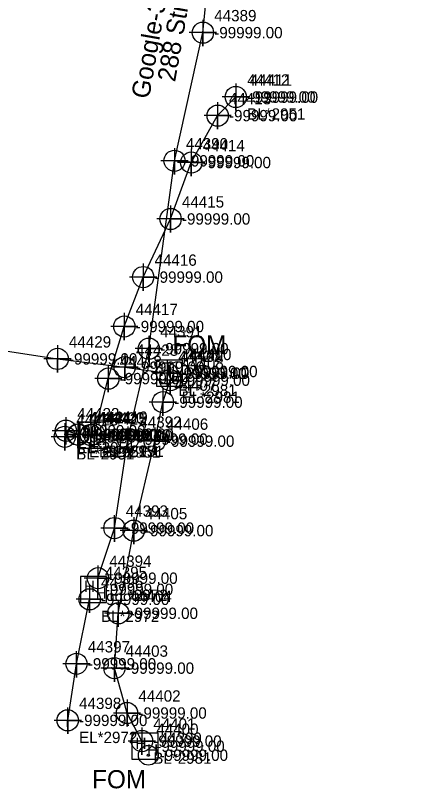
# Model space of a CAD drawing. Extents: x 2083698 to 2094313, y 743246 to 752873.
# Drawn here: x 2086849.9 to 2086941.6, y 747090.4 to 747260.7 of the extents above; entities that cross this region are included whole.
import ezdxf

# ---------------------------------------------------------------- set-up
doc = ezdxf.new("R2010")
doc.units = 0
for name, color, linetype in [('COGO Default Parcel', 7, 'Continuous'), ('COGO Default Spiral', 7, 'Continuous'), ('Default Symbol CELL', 7, 'Continuous'), ('Default Symbol Cogo Number', 7, 'Continuous'), ('Exist Other Culture Fence Line', 7, 'Continuous'), ('Exist Property Corner CELL', 7, 'Continuous'), ('Exist Property Corner Cogo Comment', 7, 'Continuous'), ('Exist Property Deed Book Text', 7, 'Continuous'), ('Exist Property Iron Pin CELL', 7, 'Continuous'), ('Exist Property Iron Pin Cogo Elevation', 7, 'Continuous'), ('Exist Property Iron Pin Cogo Number', 7, 'Continuous'), ('Exist Property Iron Pin Leader', 7, 'Continuous'), ('Exist Property Iron Pin Text', 7, 'Continuous'), ('Exist Property Line Leader', 7, 'Continuous'), ('Exist Property Monument Leader', 7, 'Continuous'), ('Exist Property Monument Text', 7, 'Continuous'), ('Exist Property Owner Text', 7, 'Continuous'), ('Exist Right of Way Line Leader', 7, 'Continuous'), ('Exist Right of Way Line Text', 7, 'Continuous'), ('Exist Utilities Other Located Object CELL', 7, 'Continuous'), ('Exist Utilities Other Located Object Text', 7, 'Continuous'), ('Exist Utilities Power Joint Use Telephone Cogo Elevation', 7, 'Continuous'), ('Exist Utilities Power Joint Use Telephone Cogo Number', 7, 'Continuous'), ('Exist Utilities Power UG Cable SUE LOS B', 7, 'Continuous'), ('Exist Utilities Telephone UG Conduit SUE LOS B', 7, 'Continuous'), ('Exist Utilities Telephone UG Conduit SUE LOS B Text', 7, 'Continuous'), ('Exist Utilities TV UG Cable SUE LOS B', 7, 'Continuous'), ('Scratch_Level_0', 7, 'Continuous'), ('Scratch_Level_2', 7, 'Continuous'), ('Scratch_Level_3', 7, 'Continuous'), ('Scratch_Level_5', 7, 'Continuous')]:
    doc.layers.add(name, color=color, linetype=linetype)

msp = doc.modelspace()

# ---------------------------------------------------------------- linework, layer by layer
at = {"layer": 'COGO Default Spiral'}
msp.add_line((2086867.01, 747168.1), (2086867.01, 747168.1), dxfattribs=at)
msp.add_lwpolyline([(2086864.06, 747165.37), (2086869.81, 747165.37), (2086869.81, 747171.12), (2086864.06, 747171.12), (2086864.06, 747165.37)], dxfattribs=at)
at = {"layer": 'Exist Property Deed Book Text'}
for p, q in [((2086883.84, 747181.94), (2086883.84, 747181.94)), ((2086878.43, 747099.75), (2086878.43, 747099.75))]:
    msp.add_line(p, q, dxfattribs=at)
for points in [[(2086880.97, 747179.06), (2086886.72, 747179.06), (2086886.72, 747184.81), (2086880.97, 747184.81), (2086880.97, 747179.06)], [(2086875.55, 747096.88), (2086881.3, 747096.88), (2086881.3, 747102.63), (2086875.55, 747102.63), (2086875.55, 747096.88)]]:
    msp.add_lwpolyline(points, dxfattribs=at)
at = {"layer": 'Exist Property Iron Pin CELL'}
for p, q in [((2086864.23, 747137.16), (2086864.23, 747131.43)), ((2086869.95, 747137.16), (2086864.23, 747137.16)), ((2086869.95, 747131.43), (2086869.95, 747137.16)), ((2086867.09, 747134.3), (2086867.09, 747134.3)), ((2086864.23, 747131.43), (2086869.95, 747131.43))]:
    msp.add_line(p, q, dxfattribs=at)
at = {"layer": 'Exist Property Iron Pin Text'}
for points in [[(2086898.44, 747245.77), (2086898.44, 747239.77), (2086898.44, 747242.77), (2086901.44, 747242.77), (2086895.44, 747242.77)], [(2086894.44, 747241.66), (2086894.44, 747235.66), (2086894.44, 747238.66), (2086897.44, 747238.66), (2086891.44, 747238.66)], [(2086888.63, 747231.33), (2086888.63, 747225.33), (2086888.63, 747228.33), (2086891.63, 747228.33), (2086885.63, 747228.33)], [(2086884.07, 747218.9), (2086884.07, 747212.9), (2086884.07, 747215.9), (2086887.07, 747215.9), (2086881.07, 747215.9)], [(2086878.04, 747206.09), (2086878.04, 747200.09), (2086878.04, 747203.09), (2086881.04, 747203.09), (2086875.04, 747203.09)], [(2086873.88, 747195.21), (2086873.88, 747189.21), (2086873.88, 747192.21), (2086876.88, 747192.21), (2086870.88, 747192.21)], [(2086870.35, 747183.73), (2086870.35, 747177.73), (2086870.35, 747180.73), (2086873.35, 747180.73), (2086867.35, 747180.73)], [(2086860.78, 747170.91), (2086860.78, 747164.91), (2086860.78, 747167.91), (2086863.78, 747167.91), (2086857.78, 747167.91)], [(2086861, 747172.25), (2086861, 747166.25), (2086861, 747169.25), (2086864, 747169.25), (2086858, 747169.25)], [(2086863.61, 747171.4), (2086863.61, 747165.4), (2086863.61, 747168.4), (2086866.61, 747168.4), (2086860.61, 747168.4)], [(2086863.8, 747171.39), (2086863.8, 747165.39), (2086863.8, 747168.39), (2086866.8, 747168.39), (2086860.8, 747168.39)], [(2086866.5, 747171.31), (2086866.5, 747165.31), (2086866.5, 747168.31), (2086869.5, 747168.31), (2086863.5, 747168.31)], [(2086867.23, 747171.49), (2086867.23, 747165.49), (2086867.23, 747168.49), (2086870.23, 747168.49), (2086864.23, 747168.49)]]:
    msp.add_lwpolyline(points, dxfattribs=at)
for centre in [(2086898.44, 747242.77), (2086894.44, 747238.66), (2086888.63, 747228.33), (2086884.07, 747215.9), (2086878.04, 747203.09), (2086873.88, 747192.21), (2086870.35, 747180.73), (2086861, 747169.25), (2086867.23, 747168.49), (2086860.78, 747167.91), (2086863.61, 747168.4), (2086863.8, 747168.39), (2086866.5, 747168.31)]:
    msp.add_circle(centre, 2.34, dxfattribs=at)
at = {"layer": 'Exist Property Line Leader'}
for points in [[(2086859.18, 747188.07), (2086859.18, 747182.07), (2086859.18, 747185.07), (2086862.18, 747185.07), (2086856.18, 747185.07)], [(2086873.96, 747186.25), (2086873.96, 747180.25), (2086873.96, 747183.25), (2086876.96, 747183.25), (2086870.96, 747183.25)], [(2086883.3, 747184.9), (2086883.3, 747178.9), (2086883.3, 747181.9), (2086886.3, 747181.9), (2086880.3, 747181.9)], [(2086884, 747183.38), (2086884, 747177.38), (2086884, 747180.38), (2086887, 747180.38), (2086881, 747180.38)], [(2086882.38, 747178.54), (2086882.38, 747172.54), (2086882.38, 747175.54), (2086885.38, 747175.54), (2086879.38, 747175.54)], [(2086880.57, 747169.95), (2086880.57, 747163.95), (2086880.57, 747166.95), (2086883.57, 747166.95), (2086877.57, 747166.95)], [(2086875.95, 747150.24), (2086875.95, 747144.24), (2086875.95, 747147.24), (2086878.95, 747147.24), (2086872.95, 747147.24)], [(2086872.55, 747132.03), (2086872.55, 747126.03), (2086872.55, 747129.03), (2086875.55, 747129.03), (2086869.55, 747129.03)], [(2086871.7, 747119.95), (2086871.7, 747113.95), (2086871.7, 747116.95), (2086874.7, 747116.95), (2086868.7, 747116.95)], [(2086874.48, 747110.06), (2086874.48, 747104.06), (2086874.48, 747107.06), (2086877.48, 747107.06), (2086871.48, 747107.06)], [(2086877.76, 747103.88), (2086877.76, 747097.88), (2086877.76, 747100.88), (2086880.76, 747100.88), (2086874.76, 747100.88)]]:
    msp.add_lwpolyline(points, dxfattribs=at)
for centre in [(2086859.18, 747185.07), (2086873.96, 747183.25), (2086883.3, 747181.9), (2086884, 747180.38), (2086882.38, 747175.54), (2086880.57, 747166.95), (2086875.95, 747147.24), (2086872.55, 747129.03), (2086871.7, 747116.95), (2086874.48, 747107.06), (2086877.76, 747100.88)]:
    msp.add_circle(centre, 2.34, dxfattribs=at)
at = {"layer": 'Exist Right of Way Line Text'}
for points in [[(2086891.16, 747259.76), (2086891.19, 747253.94), (2086891.17, 747256.94), (2086894.19, 747256.94), (2086888.19, 747256.94)], [(2086884.91, 747231.52), (2086884.94, 747225.71), (2086884.92, 747228.71), (2086887.94, 747228.71), (2086881.94, 747228.71)], [(2086879.26, 747190.14), (2086879.29, 747184.33), (2086879.28, 747187.33), (2086882.29, 747187.33), (2086876.29, 747187.33)], [(2086874.66, 747170.21), (2086874.69, 747164.4), (2086874.67, 747167.4), (2086877.69, 747167.4), (2086871.69, 747167.4)], [(2086871.67, 747150.61), (2086871.7, 747144.8), (2086871.68, 747147.8), (2086874.7, 747147.8), (2086868.7, 747147.8)], [(2086868.04, 747139.57), (2086868.07, 747133.76), (2086868.06, 747136.76), (2086871.07, 747136.76), (2086865.07, 747136.76)], [(2086866.2, 747134.92), (2086866.24, 747129.11), (2086866.22, 747132.11), (2086869.24, 747132.11), (2086863.24, 747132.11)], [(2086863.3, 747120.71), (2086863.34, 747114.9), (2086863.32, 747117.9), (2086866.34, 747117.9), (2086860.34, 747117.9)], [(2086861.38, 747108.25), (2086861.41, 747102.44), (2086861.39, 747105.44), (2086864.41, 747105.44), (2086858.41, 747105.44)]]:
    msp.add_lwpolyline(points, dxfattribs=at)
for centre in [(2086891.19, 747256.94), (2086884.94, 747228.71), (2086879.29, 747187.33), (2086874.69, 747167.4), (2086871.7, 747147.8), (2086868.07, 747136.76), (2086866.24, 747132.11), (2086863.34, 747117.9), (2086861.41, 747105.44)]:
    msp.add_circle(centre, 2.34, dxfattribs=at)
at = {"layer": 'Exist Utilities Other Located Object CELL'}
for centre, radius in [((2086885.68, 747182.3), 2.18), ((2086885.68, 747182.3), 0.24), ((2086879.17, 747097.76), 2.18), ((2086879.17, 747097.76), 0.24)]:
    msp.add_circle(centre, radius, dxfattribs=at)
at = {"layer": 'Exist Utilities Power UG Cable SUE LOS B'}
msp.add_line((2086860.78, 747167.91), (2086863.61, 747168.4), dxfattribs=at)
for points in [[(2086867.23, 747168.49), (2086870.35, 747180.73), (2086873.88, 747192.21), (2086878.04, 747203.09), (2086884.07, 747215.9), (2086888.63, 747228.33), (2086894.44, 747238.66), (2086898.44, 747242.77)], [(2086866.5, 747168.31), (2086863.8, 747168.39), (2086861, 747169.25)]]:
    msp.add_lwpolyline(points, dxfattribs=at)
at = {"layer": 'Exist Utilities Telephone UG Conduit SUE LOS B'}
for points in [[(2086868.07, 747136.76), (2086871.7, 747147.8), (2086874.69, 747167.4), (2086879.29, 747187.33), (2086884.94, 747228.71), (2086891.19, 747256.94), (2086892.05, 747265.63), (2086899.19, 747309.15), (2086902.09, 747328.05), (2086909.27, 747364.33), (2086913.7, 747390.55), (2086918.68, 747424.74), (2086922.68, 747452.17), (2086930.11, 747491.56), (2086934.85, 747520.27), (2086941.56, 747540.27)], [(2086861.41, 747105.44), (2086863.34, 747117.9), (2086866.24, 747132.11)]]:
    msp.add_lwpolyline(points, dxfattribs=at)
at = {"layer": 'Exist Utilities TV UG Cable SUE LOS B'}
for points in [[(2086765.02, 747195.45), (2086774.44, 747196.9), (2086783.02, 747196.36), (2086805.55, 747192.75), (2086818.7, 747191.33), (2086829.91, 747189.53), (2086859.18, 747185.07), (2086873.96, 747183.25), (2086883.3, 747181.9)], [(2086877.76, 747100.88), (2086874.48, 747107.06), (2086871.7, 747116.95), (2086872.55, 747129.03), (2086875.95, 747147.24), (2086880.57, 747166.95), (2086882.38, 747175.54), (2086884, 747180.38)]]:
    msp.add_lwpolyline(points, dxfattribs=at)

# ---------------------------------------------------------------- texts
at = {"layer": 'COGO Default Parcel'}
for s, p in [('44410', (2086888.18, 747184.8)), ('44399', (2086881.67, 747100.26))]:
    msp.add_text(s, height=2.5, dxfattribs=at).set_placement(p)
at = {"layer": 'COGO Default Spiral'}
for p in [(2086864.85, 747167.63), (2086867.42, 747166.1)]:
    msp.add_text('H', height=2.5, dxfattribs=at).set_placement(p)
at = {"layer": 'Default Symbol CELL'}
for s, p in [('44429', (2086861.68, 747187.57)), ('44428', (2086876.46, 747185.75)), ('44427', (2086885.8, 747184.4)), ('44408', (2086886.5, 747182.88)), ('44407', (2086884.88, 747178.04)), ('44406', (2086883.07, 747169.45)), ('44405', (2086878.45, 747149.74)), ('44404', (2086875.05, 747131.53)), ('44403', (2086874.2, 747119.45)), ('44402', (2086876.98, 747109.56)), ('44401', (2086880.26, 747103.38))]:
    msp.add_text(s, height=2.5, dxfattribs=at).set_placement(p)
at = {"layer": 'Default Symbol Cogo Number'}
for p in [(2086861.68, 747183.82), (2086876.46, 747182), (2086885.8, 747180.65), (2086886.5, 747179.13), (2086884.88, 747174.29), (2086883.07, 747165.7), (2086878.45, 747145.99), (2086875.05, 747127.78), (2086874.2, 747115.7), (2086876.98, 747105.81), (2086880.26, 747099.63)]:
    msp.add_text('-99999.00', height=2.5, dxfattribs=at).set_placement(p)
at = {"layer": 'Exist Other Culture Fence Line'}
msp.add_text('-99999.00', height=2.5, dxfattribs=at).set_placement((2086869.51, 747166.85))
at = {"layer": 'Exist Property Corner CELL'}
for s, p in [('BL*2981', (2086885.8, 747176.9)), ('EL*2981', (2086886.5, 747175.38)), ('BL*2981', (2086880.26, 747095.88))]:
    msp.add_text(s, height=2.5, dxfattribs=at).set_placement(p)
at = {"layer": 'Exist Property Corner Cogo Comment'}
for p in [(2086886.34, 747180.69), (2086880.93, 747098.5)]:
    msp.add_text('-99999.00', height=2.5, dxfattribs=at).set_placement(p)
at = {"layer": 'Exist Property Deed Book Text'}
for p in [(2086881.75, 747181.29), (2086884.33, 747179.83), (2086876.34, 747099.1), (2086878.91, 747097.64)]:
    msp.add_text('H', height=2.5, dxfattribs=at).set_placement(p)
at = {"layer": 'Exist Property Iron Pin CELL'}
for p in [(2086865, 747133.7), (2086867.58, 747132.24)]:
    msp.add_text('H', height=2.5, dxfattribs=at).set_placement(p)
at = {"layer": 'Exist Property Iron Pin Cogo Elevation'}
msp.add_text('-99999.00', height=2.5, dxfattribs=at).set_placement((2086869.59, 747133.05))
at = {"layer": 'Exist Property Iron Pin Cogo Number'}
msp.add_text('44395', height=2.5, dxfattribs=at).set_placement((2086869.59, 747136.8))
at = {"layer": 'Exist Property Iron Pin Leader'}
for s, p in [('44412', (2086900.94, 747245.27)), ('44413', (2086896.94, 747241.16)), ('44414', (2086891.13, 747230.83)), ('44415', (2086886.57, 747218.4)), ('44416', (2086880.54, 747205.59)), ('44417', (2086876.38, 747194.71)), ('44418', (2086872.85, 747183.23)), ('44422', (2086863.5, 747171.75)), ('44423', (2086863.28, 747170.41)), ('44424', (2086866.11, 747170.9)), ('44421', (2086866.3, 747170.89)), ('44420', (2086869, 747170.81)), ('44419', (2086869.73, 747170.99))]:
    msp.add_text(s, height=2.5, dxfattribs=at).set_placement(p)
at = {"layer": 'Exist Property Monument Leader'}
for s, p in [('BL*2951', (2086900.94, 747237.77)), ('EL*2951', (2086863.5, 747164.25)), ('EL*2951', (2086866.11, 747163.4)), ('BL*2951', (2086869, 747163.31)), ('EL*2951', (2086869.73, 747163.49)), ('BL*2951', (2086863.28, 747162.91))]:
    msp.add_text(s, height=2.5, dxfattribs=at).set_placement(p)
at = {"layer": 'Exist Property Monument Text'}
for p in [(2086900.94, 747241.52), (2086896.94, 747237.41), (2086891.13, 747227.08), (2086886.57, 747214.65), (2086880.54, 747201.84), (2086876.38, 747190.96), (2086872.85, 747179.48), (2086863.28, 747166.66), (2086863.5, 747168), (2086866.11, 747167.15), (2086866.3, 747167.14), (2086869, 747167.06), (2086869.73, 747167.24)]:
    msp.add_text('-99999.00', height=2.5, dxfattribs=at).set_placement(p)
at = {"layer": 'Exist Property Owner Text'}
for s, p in [('44409', (2086886.34, 747184.44)), ('44400', (2086880.93, 747102.25))]:
    msp.add_text(s, height=2.5, dxfattribs=at).set_placement(p)
at = {"layer": 'Exist Right of Way Line Leader'}
for s, p in [('44389', (2086893.69, 747259.44)), ('44390', (2086887.44, 747231.21)), ('44391', (2086881.79, 747189.83)), ('44392', (2086877.19, 747169.9)), ('44393', (2086874.2, 747150.3)), ('44394', (2086870.57, 747139.26)), ('44396', (2086868.74, 747134.61)), ('44397', (2086865.84, 747120.4)), ('44398', (2086863.91, 747107.94))]:
    msp.add_text(s, height=2.5, dxfattribs=at).set_placement(p)
at = {"layer": 'Exist Utilities Other Located Object Text'}
for p in [(2086884.48, 747186.25), (2086866.79, 747090.48)]:
    msp.add_text('FOM', height=4, dxfattribs=at).set_placement(p)
at = {"layer": 'Exist Utilities Power Joint Use Telephone Cogo Elevation'}
msp.add_text('-99999.00', height=2.5, dxfattribs=at).set_placement((2086901.52, 747241.48))
at = {"layer": 'Exist Utilities Power Joint Use Telephone Cogo Number'}
msp.add_text('44411', height=2.5, dxfattribs=at).set_placement((2086901.52, 747245.23))
at = {"layer": 'Exist Utilities Telephone UG Conduit SUE LOS B Text'}
for s, p in [('Google-3 2" Conduits', (2086879.32, 747242.21)), ('288 Strand Fiber', (2086885.06, 747245.95))]:
    msp.add_text(s, height=4, rotation=80.0225, dxfattribs=at).set_placement(p)
at = {"layer": 'Scratch_Level_0'}
for p in [(2086888.18, 747181.05), (2086881.67, 747096.51)]:
    msp.add_text('-99999.00', height=2.5, dxfattribs=at).set_placement(p)
at = {"layer": 'Scratch_Level_2'}
for p in [(2086893.69, 747255.69), (2086887.44, 747227.46), (2086881.79, 747186.08), (2086877.19, 747166.15), (2086874.2, 747146.55), (2086870.57, 747135.51), (2086868.74, 747130.86), (2086865.84, 747116.65), (2086863.91, 747104.19)]:
    msp.add_text('-99999.00', height=2.5, dxfattribs=at).set_placement(p)
at = {"layer": 'Scratch_Level_3'}
for s, p in [('EL*2972', (2086870.57, 747131.76)), ('BL*2972', (2086868.74, 747127.11)), ('EL*2972', (2086863.91, 747100.44))]:
    msp.add_text(s, height=2.5, dxfattribs=at).set_placement(p)
at = {"layer": 'Scratch_Level_5'}
msp.add_text('44425', height=2.5, dxfattribs=at).set_placement((2086869.51, 747170.6))

doc.saveas('drawing.dxf')
